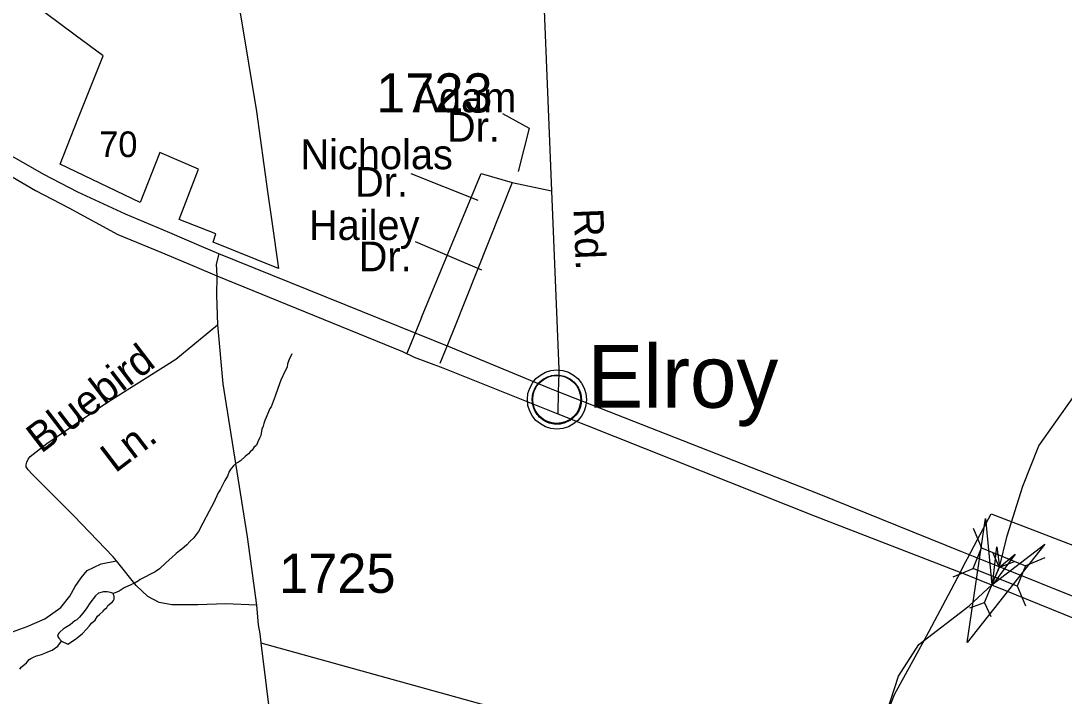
# Model space of a CAD drawing. Extents: x 2260773 to 2342389, y 552869 to 618546.
# Drawn here: x 2323921 to 2327254, y 580441 to 582598 of the extents above; entities that cross this region are included whole.
import ezdxf

# ---------------------------------------------------------------- set-up
doc = ezdxf.new("R2010")
doc.units = 0
for name, color, linetype in [('Exist Boundary Political City Limit New', 7, 'Continuous'), ('Exist Boundary Political Urban Extension UEB', 7, 'Continuous'), ('Exist Civil Demographics Community CELL', 7, 'Continuous'), ('Exist Civil Demographics Community Label', 7, 'Continuous'), ('Exist Hydrographic Creek Single Shore', 7, 'Continuous'), ('Exist Hydrographic Misc Water Feature', 7, 'Continuous'), ('Exist Road Non-System Type 51', 7, 'Continuous'), ('Exist Road Non-System Type 51 Label', 7, 'Continuous'), ('Exist Road Primary US Divided Attributed', 7, 'Continuous'), ('Exist Road Primary US Label', 7, 'Continuous'), ('Exist Road Primary US Structure Standard Bridge CELL', 7, 'Continuous'), ('Exist Road Secondary Structure Culvert Attributed CELL', 7, 'Continuous'), ('Exist Road Secondary Structure Culvert CELL', 7, 'Continuous'), ('Exist Road Secondary Structure Standard Bridge Attributed CELL', 7, 'Continuous'), ('Exist Road Secondary Type 51 Attributed', 7, 'Continuous'), ('Exist Road Secondary Type 51 Label', 7, 'Continuous'), ('Exist Road Secondary Type 51 Number Label', 7, 'Continuous'), ('Map Preparation Boundary City Limit Buffer Line', 7, 'Continuous')]:
    doc.layers.add(name, color=color, linetype=linetype)

msp = doc.modelspace()

# ---------------------------------------------------------------- linework, layer by layer
at = {"layer": 'Exist Boundary Political City Limit New'}
msp.add_lwpolyline([(2324673.5, 582308.4), (2324709.2, 582053.6), (2324723, 581957), (2324744, 581807.5), (2324535.8, 581891.1), (2324543.5, 581918.2), (2324427.2, 581964.1), (2324488.8, 582124.9), (2324365, 582177.6), (2324302, 582017.8), (2324046.8, 582140.8), (2324103.2, 582284.9), (2324184, 582486.4), (2324094.5, 582552.9), (2323814, 582761.1), (2323794, 582771.3), (2323907.8, 583155.7), (2324621.2, 582624.2), (2324673.5, 582308.4)], dxfattribs=at)
at = {"layer": 'Exist Boundary Political Urban Extension UEB'}
for p, q in [((2326945.4, 580881.5), (2326977.2, 580941.8)), ((2326934.9, 580861.5), (2326945.4, 580881.5)), ((2326924.4, 580841.5), (2326934.9, 580861.5)), ((2326892.6, 580781.2), (2326924.4, 580841.5))]:
    msp.add_line(p, q, dxfattribs=at)
for points in [[(2326977.2, 580941.8), (2327020.2, 581023.5), (2328522.9, 580447.2), (2329076.9, 581287.8)], [(2324978.5, 578518.4), (2325229.3, 578471.3), (2325599.8, 578471.3), (2325785.1, 578471.3), (2325764.5, 578841.8), (2325970.3, 579171.1), (2326320.3, 579809.2), (2326608.5, 580179.7), (2326711.4, 580447.2), (2326814.3, 580632.5), (2326892.6, 580781.2)]]:
    msp.add_lwpolyline(points, dxfattribs=at)
at = {"layer": 'Exist Civil Demographics Community CELL'}
msp.add_lwpolyline([(2325555.7, 581401.4), (2325556.7, 581406.9), (2325558.4, 581413.5), (2325561.4, 581420.7), (2325564.3, 581426.5), (2325567.6, 581432.2), (2325571.4, 581437.3), (2325575.3, 581441.7), (2325579.9, 581446.3), (2325585.5, 581450.9), (2325590.9, 581454.5), (2325595.8, 581457.4), (2325600.8, 581459.9), (2325606.3, 581462.2), (2325611.9, 581464), (2325616.2, 581465.1), (2325621.1, 581465.9), (2325625.2, 581466.6), (2325631.6, 581466.8), (2325636, 581466.7), (2325641.7, 581466.5), (2325646.6, 581465.8), (2325651.5, 581464.8), (2325656.5, 581463.4), (2325661.7, 581461.4), (2325668.3, 581458.5), (2325674.6, 581455), (2325679.6, 581451.5), (2325684.8, 581447.4), (2325688.1, 581444.3), (2325692.2, 581439.9), (2325696.1, 581435.2), (2325699.2, 581430.6), (2325702.3, 581425.6), (2325704.8, 581420.5), (2325706.8, 581415.5), (2325708.4, 581410.4), (2325709.6, 581405.9), (2325710.7, 581399.8), (2325711.4, 581395.1), (2325711.6, 581389.1), (2325711.4, 581383.3), (2325710.9, 581377.6), (2325709.9, 581372.1), (2325708.3, 581366), (2325706.4, 581360.1), (2325704.1, 581355.1), (2325701, 581349.1), (2325697.7, 581343.8), (2325694.2, 581339.1), (2325690, 581334.3), (2325684.7, 581329.4), (2325679.7, 581325.2), (2325674.7, 581321.8), (2325670.4, 581319.3), (2325663.5, 581316.1), (2325656.4, 581313.3), (2325650.4, 581311.9), (2325643.8, 581310.6), (2325639.4, 581310.1), (2325634.9, 581309.8), (2325629.3, 581309.8), (2325625.1, 581310.3), (2325619.4, 581311), (2325613.5, 581312.3), (2325608.9, 581313.6), (2325603.7, 581315.5), (2325599.2, 581317.5), (2325595.2, 581319.7), (2325588.4, 581323.8), (2325582.8, 581328.1), (2325577.9, 581332.5), (2325573.5, 581337.4), (2325570.3, 581341.4), (2325567.3, 581345.5), (2325563.2, 581352.6), (2325561.5, 581356.2), (2325559.8, 581360.2), (2325557.2, 581368.4), (2325555.7, 581375.4), (2325555, 581380.6), (2325554.6, 581386.9), (2325554.6, 581391.6), (2325555.1, 581398.1)], close=True, dxfattribs=at)
for centre, radius in [((2325633.3, 581388.9), 94.3), ((2325633, 581389.2), 76.7)]:
    msp.add_circle(centre, radius, dxfattribs=at)
at = {"layer": 'Exist Hydrographic Creek Single Shore'}
msp.add_lwpolyline([(2325729.4, 578486.2), (2325736.4, 578588.2), (2325784.4, 578819.8), (2326233.5, 579674.8), (2326430.5, 579961.7), (2326635.6, 580229.3), (2326724.6, 580505.2), (2326789.6, 580606.3), (2326950.1, 580730.3), (2327023.3, 580796.6), (2327047.3, 580853.8), (2327071.3, 580953.4), (2327121.6, 581112), (2327173.1, 581241.3), (2327281.5, 581394.1), (2327345.5, 581554.2), (2327452.5, 581670.1), (2327659.6, 581822.8), (2327990.5, 582010.1), (2328311.5, 582354.5), (2328534.5, 582530.9), (2328673.6, 582776.1), (2328673.6, 582831.9)], dxfattribs=at)
at = {"layer": 'Exist Hydrographic Misc Water Feature'}
for points in [[(2324786.2, 581534.5), (2324778.6, 581516.6), (2324772.9, 581502.4), (2324771.2, 581492.5), (2324764.9, 581480.5), (2324751.3, 581450.5), (2324741.5, 581424.4), (2324733.7, 581400.1), (2324720.4, 581366), (2324716.5, 581360.1), (2324705, 581331.8), (2324700.7, 581321.9), (2324697, 581311.9), (2324695.2, 581303.6), (2324691.3, 581293.7), (2324687.2, 581273.6), (2324683.3, 581265.7), (2324677.5, 581253.6), (2324673.6, 581243.6), (2324665.4, 581235.5), (2324659.5, 581227.5), (2324653.7, 581221.5), (2324648.2, 581215.4), (2324637.9, 581207.3), (2324622.4, 581193), (2324616.2, 581189), (2324608.2, 581185), (2324600.4, 581176.8), (2324592.4, 581168.7), (2324586.5, 581158.6), (2324580.7, 581144.5), (2324572.7, 581130.7), (2324557.2, 581100.2), (2324551.2, 581090.5), (2324537.7, 581060.1), (2324522.1, 581032), (2324502.4, 580994), (2324488.7, 580967.7), (2324480.7, 580957.6), (2324473.1, 580947.4), (2324460.8, 580935.4), (2324451.1, 580925.1), (2324435.1, 580911.3), (2324427.4, 580905.2), (2324417.5, 580896.9), (2324403.6, 580884.8), (2324385.5, 580868.5), (2324364, 580848.2), (2324350.3, 580838.1), (2324302.5, 580813.7), (2324296.7, 580809.7), (2324286.3, 580803.5), (2324272.5, 580797.5), (2324250.6, 580787.4), (2324235.2, 580777.2), (2324216.8, 580769)], [(2324216.8, 580769), (2324206.9, 580772.9), (2324196.9, 580774.8), (2324185, 580774.6), (2324169, 580770.5), (2324159.1, 580762.2), (2324141.5, 580738.1), (2324131.5, 580723.8), (2324123.7, 580712), (2324107.9, 580693.7), (2324099.7, 580685.6), (2324093.9, 580681.6), (2324078.4, 580669.4), (2324067.9, 580663.3), (2324062.2, 580659.3), (2324056.4, 580655.3), (2324046.6, 580647), (2324042.5, 580643.1), (2324040.4, 580639), (2324038.2, 580633.2), (2324042.7, 580626.9), (2324050.9, 580617.1)], [(2324050.9, 580617.1), (2324071, 580607.2), (2324095, 580623.5), (2324106.4, 580631.9), (2324118.3, 580641.9), (2324130, 580653.9), (2324140.3, 580666.1), (2324146.2, 580674.2), (2324158.1, 580684.1), (2324165.7, 580696.4), (2324171.7, 580702.4), (2324183.8, 580712.7), (2324189.3, 580718.8), (2324195.4, 580724.7), (2324199.3, 580730.6), (2324213.3, 580742.7), (2324217, 580747), (2324219.2, 580750.8), (2324218.8, 580761), (2324217, 580764.9), (2324216.8, 580769)], [(2323917.4, 580527.7), (2323921.9, 580534), (2323927.6, 580538), (2323939.5, 580547.9), (2323947.5, 580558.1), (2323953.3, 580562.1), (2323961.3, 580566.2), (2323971.3, 580570.3), (2323979.3, 580572.4), (2323987.3, 580574.4), (2323997.4, 580578.6), (2324007.4, 580582.7), (2324021.1, 580588.8), (2324038.8, 580601.1), (2324050.9, 580617.1)]]:
    msp.add_lwpolyline(points, dxfattribs=at)
at = {"layer": 'Exist Road Non-System Type 51'}
for p, q in [((2325490.7, 582081.6), (2325301.6, 581608.2)), ((2325490.7, 582081.6), (2325616.4, 582055)), ((2325201.3, 581650.6), (2325154.2, 581535.6)), ((2325301.6, 581608.2), (2325276.5, 581545.3)), ((2325276.5, 581545.3), (2325259.8, 581503.5)), ((2324687.4, 580611.9), (2326055.5, 580233))]:
    msp.add_line(p, q, dxfattribs=at)
for points in [[(2325201.3, 581650.6), (2325391.6, 582111.2), (2325490.7, 582081.6)], [(2324226.4, 580874.1), (2324216.3, 580886.8), (2324090, 581017.6), (2323957.2, 581150.4), (2323944.5, 581164.4), (2323937.9, 581174), (2323937.8, 581180.8), (2323940.1, 581188.5), (2323944.5, 581198.2), (2323950.6, 581206.6), (2324003.6, 581248.4), (2324191.7, 581376.5), (2324416.5, 581517.9), (2324549.3, 581627.2)], [(2323894.4, 580646.5), (2323940.8, 580663.4), (2323997.8, 580688.7), (2324048.4, 580724.5), (2324077.9, 580760.4), (2324094.8, 580792.1), (2324113.7, 580819.5), (2324132.7, 580842.7), (2324177, 580863.8), (2324226.4, 580874.1)], [(2324673.5, 580731.5), (2324575, 580735.8), (2324487.2, 580733.6), (2324403.7, 580733.6), (2324363, 580740.1), (2324326.6, 580759.4), (2324289.1, 580794.7), (2324226.4, 580874.1)]]:
    msp.add_lwpolyline(points, dxfattribs=at)
at = {"layer": 'Exist Road Non-System Type 51 Label'}
for points in [[(2325459.8, 582302.2), (2325545, 582255.2), (2325509.7, 582117.1)], [(2325166.3, 582111.3), (2325380.6, 582026.1)], [(2325181, 581893.9), (2325392.3, 581802.8)]]:
    msp.add_lwpolyline(points, dxfattribs=at)
at = {"layer": 'Exist Road Primary US Divided Attributed'}
for points in [[(2324553.6, 581853.7), (2324498.4, 581878.1), (2324396.8, 581921.5), (2324255.5, 581981), (2324103, 582051.7), (2323994, 582107.5), (2323846.5, 582191.8), (2323705.2, 582274.9), (2323524.2, 582382.8), (2323333.3, 582496.9), (2323286.2, 582524.2), (2323113.9, 582628.4), (2323084.2, 582644.5), (2323024.7, 582680.5), (2322840, 582788.4), (2322773.1, 582828), (2322644.5, 582899.3)], [(2322619.9, 582854.2), (2322751.9, 582776.8), (2322796, 582750.9), (2323005.8, 582627.4), (2323071.5, 582590.3), (2323083.9, 582582.9), (2323265.2, 582474.4), (2323294.4, 582457.1), (2323501.6, 582333.5), (2323679.8, 582227.1), (2323818, 582143.5), (2323967.9, 582056.6), (2324074.5, 582000.8), (2324230.7, 581916.5), (2324368.3, 581859.4), (2324474.9, 581814.8), (2324546.9, 581783.7)], [(2325637.8, 581413), (2325610.4, 581424.6), (2325300.4, 581553.1), (2325183.9, 581600.2), (2324553.6, 581853.7)], [(2324546.9, 581783.7), (2325140.5, 581542), (2325177.7, 581524.6), (2325269.4, 581489.9), (2325636.3, 581342.9)], [(2326963.8, 580887.3), (2326926.9, 580902.4), (2326465.5, 581088.3), (2325637.8, 581413)], [(2325636.3, 581342.9), (2326458, 581016.3), (2326942.5, 580828.8)], [(2328551.1, 580261.6), (2328291, 580364.6), (2327814.3, 580546.4), (2326963.8, 580887.3)], [(2326942.5, 580828.8), (2327027.6, 580794.8), (2327811.9, 580476.1), (2328262.1, 580299.5), (2328522.3, 580193.5)]]:
    msp.add_lwpolyline(points, dxfattribs=at)
at = {"layer": 'Exist Road Primary US Structure Standard Bridge CELL'}
for p, q in [((2326963.1, 580978.5), (2326989.9, 580914.9)), ((2327129.8, 580857.8), (2327193.4, 580884.6)), ((2326899.8, 580822.7), (2326963.4, 580849.5)), ((2327103.9, 580793.9), (2327130.7, 580730.3))]:
    msp.add_line(p, q, dxfattribs=at)
msp.add_lwpolyline([(2326989.9, 580914.9), (2327129.9, 580858.1), (2327103.4, 580792.7), (2326963.4, 580849.5)], close=True, dxfattribs=at)
at = {"layer": 'Exist Road Secondary Structure Culvert Attributed CELL'}
msp.add_lwpolyline([(2327192.2, 580926.7), (2326944, 580613), (2327002.1, 581008.8), (2327023.3, 580796.6)], close=True, dxfattribs=at)
at = {"layer": 'Exist Road Secondary Structure Culvert CELL'}
for p, q in [((2327026.2, 580898.8), (2327046.7, 580852.4)), ((2326999.9, 580740.9), (2327046.7, 580852.4)), ((2327094.2, 580870.3), (2327046.7, 580852.4)), ((2326952.4, 580723), (2326999.9, 580740.9)), ((2327020.3, 580694.4), (2326999.9, 580740.9))]:
    msp.add_line(p, q, dxfattribs=at)
at = {"layer": 'Exist Road Secondary Structure Standard Bridge Attributed CELL'}
msp.add_lwpolyline([(2327097.6, 580895), (2327024.8, 580797.2), (2327038.9, 580918.3), (2327047.3, 580853.8)], close=True, dxfattribs=at)
at = {"layer": 'Exist Road Secondary Type 51 Attributed'}
for points in [[(2325578.7, 582974.8), (2325616.4, 582055), (2325639.4, 581485.9), (2325639.1, 581473.5), (2325637.8, 581413)], [(2324553.6, 581853.7), (2324545.4, 581821.3), (2324546.9, 581783.7)], [(2324546.9, 581783.7), (2324545.8, 581722), (2324549.3, 581627.2), (2324566.4, 581438.6), (2324643.5, 580950.1), (2324673.5, 580731.5), (2324678.9, 580669), (2324684.6, 580640.4), (2324687.4, 580611.9), (2324737.8, 580208.6), (2324804.1, 579790.8), (2324844.8, 579507.9), (2324898.4, 579235.8), (2324990.4, 578890.8), (2325005.4, 578792.2), (2325011.9, 578697.9), (2325012.9, 578624), (2324994.7, 578556.5), (2324978.5, 578518.4), (2324958.3, 578470.8), (2324702.4, 577966.2), (2324282.7, 577160.5)], [(2325637.8, 581413), (2325636.3, 581342.9)]]:
    msp.add_lwpolyline(points, dxfattribs=at)
at = {"layer": 'Map Preparation Boundary City Limit Buffer Line'}
msp.add_lwpolyline([(2324673.5, 582308.4), (2324709.2, 582053.6), (2324723, 581957), (2324744, 581807.5), (2324535.8, 581891.1), (2324543.5, 581918.2), (2324427.2, 581964.1), (2324488.8, 582124.9), (2324365, 582177.6), (2324302, 582017.8), (2324046.8, 582140.8), (2324103.2, 582284.9), (2324184, 582486.4), (2324094.5, 582552.9), (2323814, 582761.1), (2323794, 582771.3), (2323907.8, 583155.7), (2324621.2, 582624.2), (2324673.5, 582308.4)], dxfattribs=at)

# ---------------------------------------------------------------- texts
at = {"layer": 'Exist Civil Demographics Community Label'}
msp.add_text('Elroy', height=200, dxfattribs=at).set_placement((2325731.4, 581362.7))
at = {"layer": 'Exist Road Non-System Type 51 Label'}
for s, p in [('Adam', (2325171.9, 582306.7)), ('Dr.', (2325282, 582212.7)), ('Nicholas', (2324814, 582124.6)), ('Dr.', (2324988.5, 582036.5)), ('Hailey', (2324841.3, 581898.4)), ('Dr.', (2325000.2, 581798.5))]:
    msp.add_text(s, height=95, dxfattribs=at).set_placement(p)
for s, p in [('Bluebird', (2323985.7, 581214.5)), ('Ln.', (2324222.6, 581152.1))]:
    msp.add_text(s, height=95, rotation=37.3704, dxfattribs=at).set_placement(p)
at = {"layer": 'Exist Road Primary US Label'}
msp.add_text('70', height=82.02, dxfattribs=at).set_placement((2324171.4, 582163.2))
at = {"layer": 'Exist Road Secondary Type 51 Label'}
msp.add_text('Rd.', height=95, rotation=272.3096, dxfattribs=at).set_placement((2325686.6, 581997.8))
at = {"layer": 'Exist Road Secondary Type 51 Number Label'}
for s, p in [('1723', (2325056.1, 582305.8)), ('1725', (2324746, 580771.4))]:
    msp.add_text(s, height=125, dxfattribs=at).set_placement(p)

doc.saveas('drawing.dxf')
